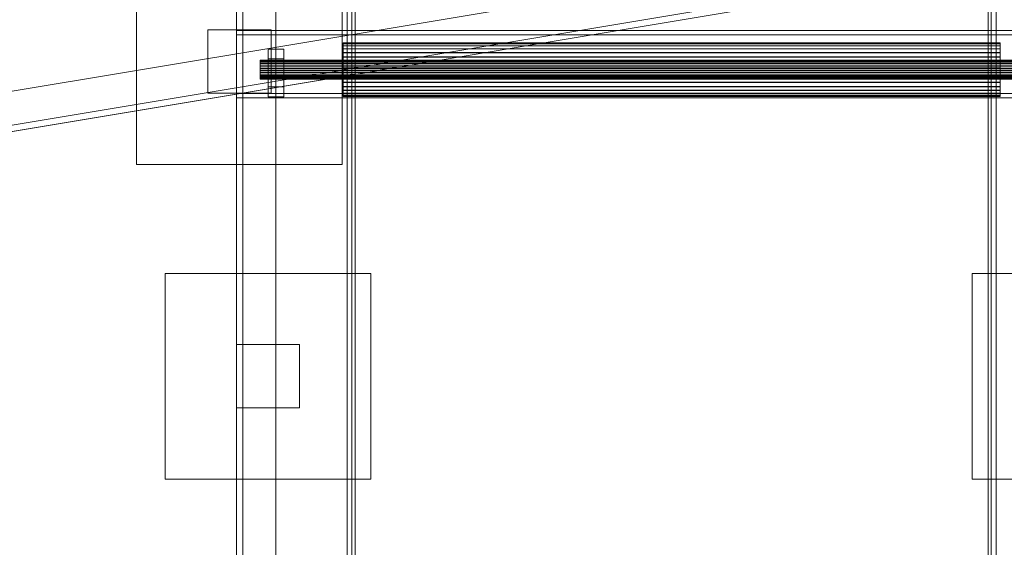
# Model space of a CAD drawing. Header units: millimetres. Extents: x -2233 to 61924, y -68080 to 6847.
# Tile 645 of 656: x 27088 to 27710, y -16644 to -16310. Entities that reach past the tile are written whole.
import ezdxf

# ---------------------------------------------------------------- set-up
doc = ezdxf.new("R2010")
doc.units = ezdxf.units.MM
doc.layers.add('superior_C09', color=7, linetype='Continuous', lineweight=0)
doc.layers.add('superior_C10', color=7, linetype='Continuous', lineweight=0)

msp = doc.modelspace()

# ---------------------------------------------------------------- linework, layer by layer
at = {"layer": 'superior_C09'}
for p, q in [((27225, -18157.053), (27225, -16117.822)), ((27225, -16118.451), (27225, -18157.681)), ((27229, -16117.822), (27229, -18157.053)), ((27250, -16117.822), (27250, -18157.053)), ((27250, -18157.681), (27250, -16118.451)), ((27225, -18167.522), (27225, -16128.291)), ((27225, -16128.919), (27225, -18168.15)), ((27229, -18168.15), (27229, -16128.919)), ((27250, -16128.291), (27250, -18167.522)), ((27250, -18168.15), (27250, -16128.919)), ((27300, -18094.452), (27300, -16194.452)), ((27300, -16194.766), (27300, -18094.766)), ((27700, -16194.452), (27700, -18094.452)), ((27700, -18094.766), (27700, -16194.766)), ((27300, -18105.234), (27300, -16205.234)), ((27300, -16205.548), (27300, -18105.548)), ((27700, -16205.234), (27700, -18105.234)), ((27700, -18105.548), (27700, -16205.548)), ((27295, -18045.878), (27295, -16265.219)), ((27298, -16265.219), (27298, -18045.878)), ((27702, -18045.878), (27702, -16265.219)), ((27705, -16265.219), (27705, -18045.878)), ((27295, -16268.883), (27295, -18049.542)), ((27298, -18049.542), (27298, -16268.883)), ((27702, -16268.883), (27702, -18049.542)), ((27705, -18049.542), (27705, -16268.883)), ((27300, -18035.305), (27300, -16274.536)), ((27300, -16274.85), (27300, -18035.619)), ((27700, -16274.536), (27700, -18035.305)), ((27700, -18035.619), (27700, -16274.85)), ((27225, -16357.027), (27225, -16317.247)), ((27225, -16317.247), (27775, -16317.247)), ((27225, -16317.247), (27225, -16319.864)), ((27775, -16319.864), (27225, -16319.864)), ((27225, -16319.864), (27225, -16359.644)), ((27245, -16352.735), (27245, -16328.867)), ((27245, -16328.867), (27255, -16328.867)), ((27245, -16328.867), (27245, -16335.148)), ((27255, -16328.867), (27255, -16352.735)), ((27255, -16328.867), (27255, -16335.148)), ((27292.5, -16325.547), (27292.5, -16324.919)), ((27292.5, -16324.919), (27292.5, -16324.941)), ((27707.5, -16324.919), (27292.5, -16324.919)), ((27292.5, -16324.941), (27292.5, -16325.613)), ((27292.5, -16324.941), (27707.5, -16324.941)), ((27292.5, -16326.802), (27292.5, -16325.547)), ((27707.5, -16325.547), (27292.5, -16325.547)), ((27292.5, -16325.613), (27292.5, -16326.909)), ((27707.5, -16325.613), (27292.5, -16325.613)), ((27292.5, -16328.635), (27292.5, -16326.802)), ((27707.5, -16326.802), (27292.5, -16326.802)), ((27292.5, -16326.909), (27292.5, -16328.779)), ((27707.5, -16326.909), (27292.5, -16326.909)), ((27292.5, -16330.975), (27292.5, -16328.635)), ((27707.5, -16328.635), (27292.5, -16328.635)), ((27292.5, -16328.779), (27292.5, -16331.152)), ((27707.5, -16328.779), (27292.5, -16328.779)), ((27707.5, -16324.919), (27707.5, -16325.547)), ((27707.5, -16324.941), (27707.5, -16324.919)), ((27707.5, -16325.613), (27707.5, -16324.941)), ((27707.5, -16325.547), (27707.5, -16326.802)), ((27707.5, -16326.909), (27707.5, -16325.613)), ((27707.5, -16326.802), (27707.5, -16328.635)), ((27707.5, -16328.779), (27707.5, -16326.909)), ((27707.5, -16328.635), (27707.5, -16330.975)), ((27707.5, -16331.152), (27707.5, -16328.779)), ((27240, -16336.095), (27240, -16335.873)), ((27760, -16335.873), (27240, -16335.873)), ((27240, -16335.881), (27240, -16336.118)), ((27240, -16335.881), (27760, -16335.881)), ((27240, -16336.538), (27240, -16336.095)), ((27760, -16336.095), (27240, -16336.095)), ((27240, -16336.118), (27240, -16336.575)), ((27760, -16336.118), (27240, -16336.118)), ((27255, -16335.148), (27245, -16335.148)), ((27245, -16335.148), (27245, -16359.016)), ((27255, -16359.016), (27255, -16335.148)), ((27292.5, -16333.734), (27292.5, -16330.975)), ((27707.5, -16330.975), (27292.5, -16330.975)), ((27292.5, -16331.152), (27292.5, -16333.935)), ((27707.5, -16331.152), (27292.5, -16331.152)), ((27292.5, -16336.804), (27292.5, -16333.734)), ((27707.5, -16333.734), (27292.5, -16333.734)), ((27292.5, -16333.935), (27292.5, -16337.022)), ((27707.5, -16333.935), (27292.5, -16333.935)), ((27707.5, -16330.975), (27707.5, -16333.734)), ((27707.5, -16333.935), (27707.5, -16331.152)), ((27707.5, -16333.734), (27707.5, -16336.804)), ((27707.5, -16337.022), (27707.5, -16333.935)), ((27240, -16337.184), (27240, -16336.538)), ((27760, -16336.538), (27240, -16336.538)), ((27240, -16336.575), (27240, -16337.235)), ((27760, -16336.575), (27240, -16336.575)), ((27240, -16338.011), (27240, -16337.184)), ((27760, -16337.184), (27240, -16337.184)), ((27240, -16337.235), (27240, -16338.073)), ((27760, -16337.235), (27240, -16337.235)), ((27240, -16338.984), (27240, -16338.011)), ((27760, -16338.011), (27240, -16338.011)), ((27240, -16338.073), (27240, -16339.055)), ((27760, -16338.073), (27240, -16338.073)), ((27240, -16340.068), (27240, -16338.984)), ((27760, -16338.984), (27240, -16338.984)), ((27240, -16339.055), (27240, -16340.145)), ((27760, -16339.055), (27240, -16339.055)), ((27240, -16341.22), (27240, -16340.068)), ((27760, -16340.068), (27240, -16340.068)), ((27240, -16340.145), (27240, -16341.3)), ((27760, -16340.145), (27240, -16340.145)), ((27240, -16342.396), (27240, -16341.22)), ((27760, -16341.22), (27240, -16341.22)), ((27240, -16341.3), (27240, -16342.476)), ((27760, -16341.3), (27240, -16341.3)), ((27240, -16343.551), (27240, -16342.396)), ((27760, -16342.396), (27240, -16342.396)), ((27240, -16342.476), (27240, -16343.628)), ((27760, -16342.476), (27240, -16342.476)), ((27292.5, -16340.068), (27292.5, -16336.804)), ((27707.5, -16336.804), (27292.5, -16336.804)), ((27292.5, -16337.022), (27292.5, -16340.295)), ((27707.5, -16337.022), (27292.5, -16337.022)), ((27292.5, -16343.401), (27292.5, -16340.068)), ((27707.5, -16340.068), (27292.5, -16340.068)), ((27292.5, -16340.295), (27292.5, -16343.628)), ((27707.5, -16340.295), (27292.5, -16340.295)), ((27707.5, -16336.804), (27707.5, -16340.068)), ((27707.5, -16340.295), (27707.5, -16337.022)), ((27707.5, -16340.068), (27707.5, -16343.401)), ((27707.5, -16343.628), (27707.5, -16340.295)), ((27240, -16344.641), (27240, -16343.551)), ((27760, -16343.551), (27240, -16343.551)), ((27240, -16343.628), (27240, -16344.712)), ((27760, -16343.628), (27240, -16343.628)), ((27240, -16345.623), (27240, -16344.641)), ((27760, -16344.641), (27240, -16344.641)), ((27240, -16344.712), (27240, -16345.685)), ((27760, -16344.712), (27240, -16344.712)), ((27240, -16346.46), (27240, -16345.623)), ((27760, -16345.623), (27240, -16345.623)), ((27240, -16345.685), (27240, -16346.511)), ((27760, -16345.685), (27240, -16345.685)), ((27240, -16347.12), (27240, -16346.46)), ((27760, -16346.46), (27240, -16346.46)), ((27240, -16346.511), (27240, -16347.158)), ((27760, -16346.511), (27240, -16346.511)), ((27240, -16347.578), (27240, -16347.12)), ((27760, -16347.12), (27240, -16347.12)), ((27240, -16347.158), (27240, -16347.601)), ((27760, -16347.158), (27240, -16347.158)), ((27240, -16347.815), (27240, -16347.578)), ((27760, -16347.578), (27240, -16347.578)), ((27240, -16347.601), (27240, -16347.823)), ((27760, -16347.601), (27240, -16347.601)), ((27760, -16347.815), (27240, -16347.815)), ((27760, -16347.823), (27240, -16347.823)), ((27292.5, -16346.674), (27292.5, -16343.401)), ((27707.5, -16343.401), (27292.5, -16343.401)), ((27292.5, -16343.628), (27292.5, -16346.892)), ((27707.5, -16343.628), (27292.5, -16343.628)), ((27292.5, -16349.761), (27292.5, -16346.674)), ((27707.5, -16346.674), (27292.5, -16346.674)), ((27292.5, -16346.892), (27292.5, -16349.962)), ((27707.5, -16346.892), (27292.5, -16346.892)), ((27707.5, -16343.401), (27707.5, -16346.674)), ((27707.5, -16346.892), (27707.5, -16343.628)), ((27707.5, -16346.674), (27707.5, -16349.761)), ((27707.5, -16349.962), (27707.5, -16346.892)), ((27255, -16352.735), (27245, -16352.735)), ((27245, -16352.735), (27245, -16359.016)), ((27255, -16359.016), (27255, -16352.735)), ((27292.5, -16352.544), (27292.5, -16349.761)), ((27707.5, -16349.761), (27292.5, -16349.761)), ((27292.5, -16349.962), (27292.5, -16352.72)), ((27707.5, -16349.962), (27292.5, -16349.962)), ((27292.5, -16354.916), (27292.5, -16352.544)), ((27707.5, -16352.544), (27292.5, -16352.544)), ((27292.5, -16352.72), (27292.5, -16355.061)), ((27707.5, -16352.72), (27292.5, -16352.72)), ((27292.5, -16356.786), (27292.5, -16354.916)), ((27707.5, -16354.916), (27292.5, -16354.916)), ((27292.5, -16355.061), (27292.5, -16356.894)), ((27707.5, -16355.061), (27292.5, -16355.061)), ((27707.5, -16349.761), (27707.5, -16352.544)), ((27707.5, -16352.72), (27707.5, -16349.962)), ((27707.5, -16352.544), (27707.5, -16354.916)), ((27707.5, -16355.061), (27707.5, -16352.72)), ((27707.5, -16354.916), (27707.5, -16356.786)), ((27707.5, -16356.894), (27707.5, -16355.061)), ((27775, -16357.027), (27225, -16357.027)), ((27225, -16357.027), (27225, -16359.644)), ((27225, -16359.644), (27775, -16359.644)), ((27245, -16359.016), (27255, -16359.016)), ((27292.5, -16358.082), (27292.5, -16356.786)), ((27707.5, -16356.786), (27292.5, -16356.786)), ((27292.5, -16356.894), (27292.5, -16358.149)), ((27707.5, -16356.894), (27292.5, -16356.894)), ((27292.5, -16358.754), (27292.5, -16358.082)), ((27707.5, -16358.082), (27292.5, -16358.082)), ((27292.5, -16358.149), (27292.5, -16358.777)), ((27707.5, -16358.149), (27292.5, -16358.149)), ((27292.5, -16358.777), (27292.5, -16358.754)), ((27707.5, -16358.754), (27292.5, -16358.754)), ((27707.5, -16358.777), (27292.5, -16358.777)), ((27707.5, -16356.786), (27707.5, -16358.082)), ((27707.5, -16358.149), (27707.5, -16356.894)), ((27707.5, -16358.082), (27707.5, -16358.754)), ((27707.5, -16358.777), (27707.5, -16358.149)), ((27707.5, -16358.754), (27707.5, -16358.777)), ((27180, -16600.515), (27180, -16470.515)), ((27180, -16470.515), (27310, -16470.515)), ((27310, -16470.515), (27310, -16600.515)), ((27690, -16600.515), (27690, -16470.515)), ((27690, -16470.515), (27820, -16470.515)), ((27225, -16555.515), (27225, -16515.515)), ((27225, -16515.515), (27265, -16515.515)), ((27265, -16515.515), (27265, -16555.515)), ((27265, -16555.515), (27225, -16555.515)), ((27310, -16600.515), (27180, -16600.515)), ((27820, -16600.515), (27690, -16600.515))]:
    msp.add_line(p, q, dxfattribs=at)
at = {"layer": 'superior_C10'}
for p, q in [((27795.544, -16236.835), (18962.683, -17708.978)), ((18934.17, -17713.73), (27767.031, -16241.587)), ((27768.645, -16241.318), (18935.784, -17713.461)), ((18961.069, -17709.247), (27793.93, -16237.104)), ((27798.997, -16257.549), (18966.136, -17729.692)), ((18966.793, -17733.638), (27799.654, -16261.495)), ((18937.622, -17734.445), (27770.484, -16262.301)), ((27771.141, -16266.247), (18938.28, -17738.39)), ((18939.894, -17738.121), (27772.755, -16265.978)), ((27798.04, -16261.764), (18965.179, -17733.907)), ((27161.919, -16401.675), (27161.919, -16271.675)), ((27291.919, -16271.675), (27291.919, -16401.675)), ((27206.919, -16356.675), (27206.919, -16316.675)), ((27206.919, -16316.675), (27246.919, -16316.675)), ((27246.919, -16316.675), (27246.919, -16356.675)), ((27246.919, -16356.675), (27206.919, -16356.675)), ((27291.919, -16401.675), (27161.919, -16401.675))]:
    msp.add_line(p, q, dxfattribs=at)

doc.saveas('drawing.dxf')
